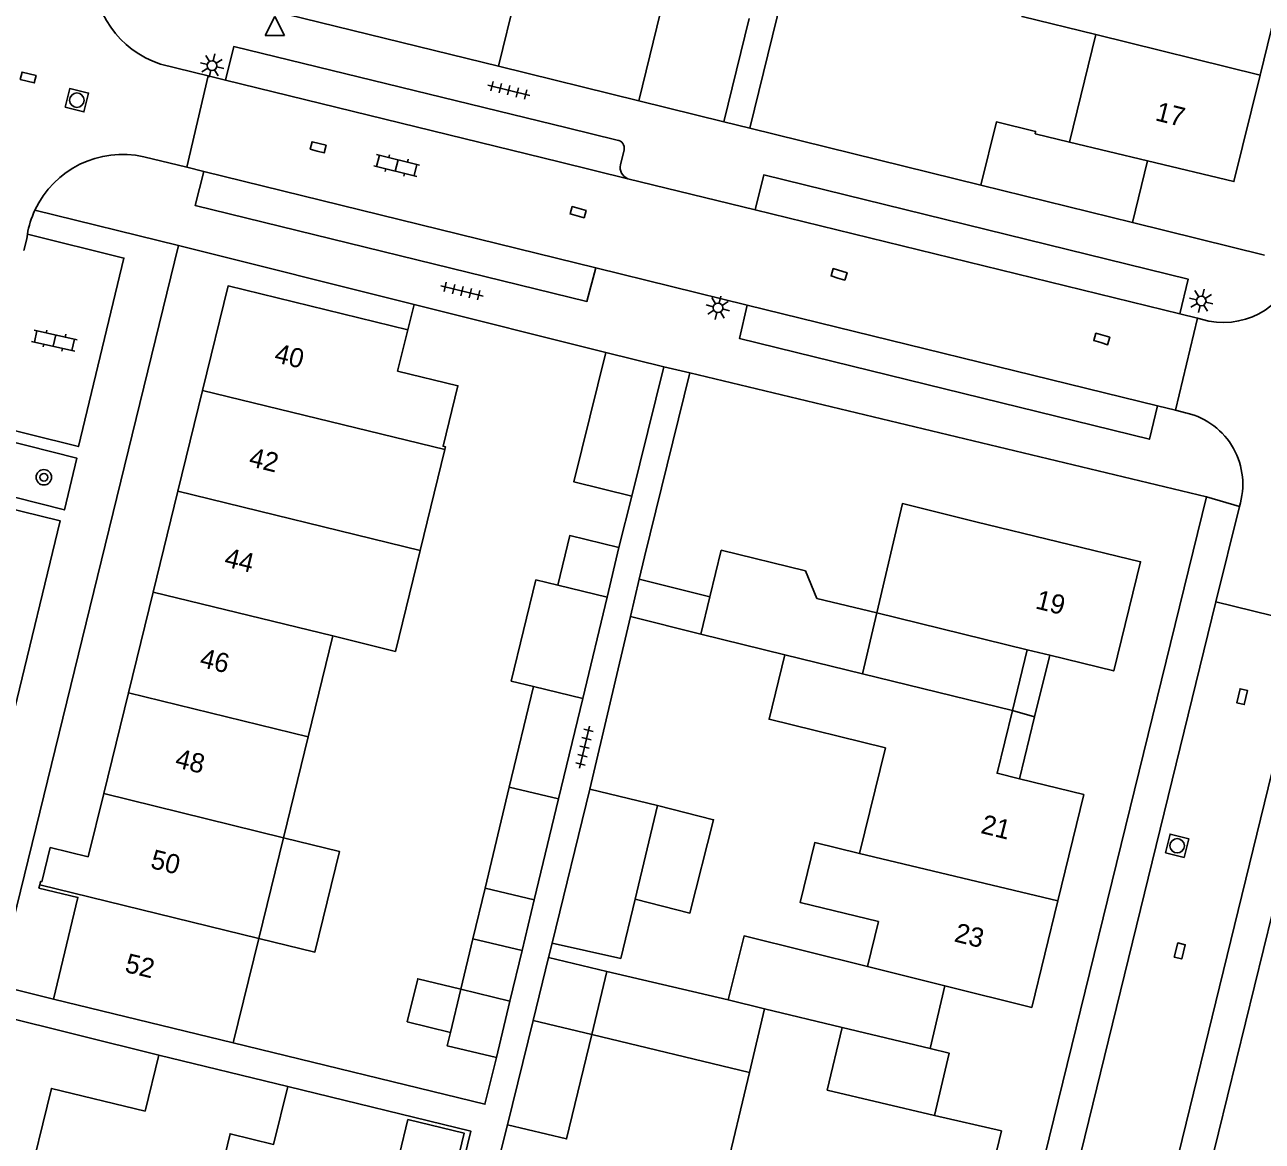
# Model space of a CAD drawing. Extents: x 128000 to 131008, y 398996 to 402500.
# Drawn here: x 128462.4 to 128526.7, y 399345.3 to 399403.3 of the extents above; entities that cross this region are included whole.
import ezdxf

# ---------------------------------------------------------------- set-up
doc = ezdxf.new("R2010")
doc.units = 0
for name, color, linetype in [('gg-afsc-erfafscheiding', 7, 'Continuous'), ('gg-afsc-muur', 7, 'Continuous'), ('gg-anno-huisnummerreeks BGT', 7, 'Continuous'), ('gg-bbg-bijgebouw', 7, 'Continuous'), ('gg-bbg-gedigitaliseerde bebouwing', 7, 'Continuous'), ('gg-bbg-gedigitaliseerde bijgebouw', 7, 'Continuous'), ('gg-bbg-hoofdgebouw', 7, 'Continuous'), ('gg-bbg-luifel en loopbrug', 7, 'Continuous'), ('gg-bbg-tussenscheiding', 7, 'Continuous'), ('gg-knt-verharding', 7, 'Continuous'), ('gg-knt-verharding nz', 7, 'Continuous'), ('gt-grn-weggrens', 7, 'Continuous'), ('gt-symb-boom', 7, 'Continuous'), ('gt-symb-klinker verharding', 7, 'Continuous'), ('gt-symb-kolk', 7, 'Continuous'), ('gt-symb-lichtmast', 7, 'Continuous'), ('gt-symb-rioolschacht', 7, 'Continuous'), ('gt-symb-tegel verharding', 7, 'Continuous'), ('gt-symb-waterafsluiter', 7, 'Continuous')]:
    doc.layers.add(name, color=color, linetype=linetype)

# ---------------------------------------------------------------- blocks, each defined once
blk = doc.blocks.new('gt0-KOLK')
at = {"layer": 'gt-symb-kolk'}
blk.add_lwpolyline([(0, 0), (0.375, 0), (0.375, 0.4), (-0.375, 0.4), (-0.375, 0), (0, 0)], dxfattribs=at)
blk = doc.blocks.new('gt0-LMAST')
at = {"layer": 'gt-symb-lichtmast'}
for p, q in [((-0.182, 0.173), (-0.447, 0.438)), ((-0.005, 0.246), (-0.005, 0.621)), ((0.172, 0.173), (0.437, 0.438)), ((-0.255, -0.004), (-0.63, -0.004)), ((-0.182, -0.181), (-0.447, -0.446)), ((-0.005, -0.254), (-0.005, -0.629)), ((0.437, -0.446), (0.172, -0.181)), ((0.245, -0.004), (0.62, -0.004))]:
    blk.add_line(p, q, dxfattribs=at)
blk.add_circle((-0.005, -0.004), 0.25, dxfattribs=at)
blk = doc.blocks.new('gt0-RS')
at = {"layer": 'gt-symb-rioolschacht'}
blk.add_lwpolyline([(-0.5, -0.5), (0.5, -0.5), (0.5, 0.5), (-0.5, 0.5)], close=True, dxfattribs=at)
blk.add_circle((0, 0), 0.375, dxfattribs=at)
blk = doc.blocks.new('gt0-TEG1')
at = {"layer": 'gt-symb-tegel verharding'}
for p, q in [((-1.125, 0), (1.125, 0)), ((-0.9, -0.25), (-0.9, 0.25)), ((-0.45, -0.25), (-0.45, 0.25)), ((0, -0.25), (0, 0.25)), ((0.45, -0.25), (0.45, 0.25)), ((0.9, -0.25), (0.9, 0.25))]:
    blk.add_line(p, q, dxfattribs=at)
blk = doc.blocks.new('gt0-KL1')
at = {"layer": 'gt-symb-klinker verharding'}
for p, q in [((-1.15, 0.3), (1.15, 0.3)), ((-1, -0.3), (-1, 0.3)), ((-0.5, 0.3), (-0.5, 0.45)), ((0, -0.3), (0, 0.3)), ((0.5, 0.3), (0.5, 0.45)), ((1, -0.3), (1, 0.3)), ((-1.15, -0.3), (1.15, -0.3)), ((-0.5, -0.45), (-0.5, -0.3)), ((0.5, -0.45), (0.5, -0.3))]:
    blk.add_line(p, q, dxfattribs=at)
blk = doc.blocks.new('gt0-WAFSL')
at = {"layer": 'gt-symb-waterafsluiter'}
for p, q in [((-0.5, -0.333), (0, 0.667)), ((0, 0.667), (0.5, -0.333)), ((0.5, -0.333), (-0.5, -0.333))]:
    blk.add_line(p, q, dxfattribs=at)
blk = doc.blocks.new('gt0-BOOM')
at = {"layer": 'gt-symb-boom'}
for radius in [0.4, 0.2]:
    blk.add_circle((0, 0), radius, dxfattribs=at)

msp = doc.modelspace()

# ---------------------------------------------------------------- linework, layer by layer
at = {"layer": 'gg-afsc-erfafscheiding'}
for p, q in [((128496.951, 399385.203), (128523.79, 399378.76)), ((128493.929, 399378.801), (128493.266, 399376.136)), ((128493.858, 399372.547), (128491.746, 399363.571)), ((128489.607, 399354.828), (128489.791, 399355.581))]:
    msp.add_line(p, q, dxfattribs=at)
for points in [[(128500.069, 399397.924), (128502.424, 399407.54), (128510.953, 399441.805)], [(128496.951, 399385.203), (128494.587, 399375.647), (128494.316, 399374.494)], [(128473.23, 399350.39), (128486.303, 399347.204), (128486.895, 399349.632)], [(128476.056, 399348.128), (128485.569, 399345.809), (128483.473, 399337.21)], [(128487.481, 399346.14), (128479.506, 399314.601), (128476.567, 399302.542)]]:
    msp.add_lwpolyline(points, dxfattribs=at)
at = {"layer": 'gg-afsc-muur'}
for p, q in [((128487.011, 399401.137), (128494.3, 399399.35)), ((128482.621, 399388.759), (128482.29, 399387.44)), ((128492.58, 399386.26), (128482.621, 399388.759))]:
    msp.add_line(p, q, dxfattribs=at)
at = {"layer": 'gg-bbg-bijgebouw'}
for p, q in [((128500.021, 399403.629), (128498.71, 399398.26)), ((128494.3, 399399.35), (128498.71, 399398.26)), ((128516.67, 399397.2), (128514.882, 399397.635)), ((128519.946, 399393.025), (128520.715, 399396.229)), ((128512.07, 399394.96), (128519.946, 399393.025)), ((128492.58, 399386.26), (128495.59, 399385.53)), ((128506.652, 399372.734), (128505.907, 399369.57)), ((128513.701, 399367.66), (128514.474, 399370.82))]:
    msp.add_line(p, q, dxfattribs=at)
msp.add_lwpolyline([(128512.07, 399394.96), (128512.87, 399398.25), (128514.91, 399397.75), (128514.882, 399397.635)], dxfattribs=at)
at = {"layer": 'gg-bbg-gedigitaliseerde bebouwing'}
for p, q in [((128487.011, 399401.137), (128488.332, 399406.538)), ((128516.67, 399397.2), (128518.032, 399402.783)), ((128484.218, 399381.22), (128482.937, 399375.985)), ((128484.252, 399381.36), (128484.218, 399381.22)), ((128478.403, 399371.545), (128477.12, 399366.3)), ((128477.12, 399366.3), (128475.835, 399361.044)), ((128507.105, 399365.724), (128505.76, 399360.236)), ((128475.835, 399361.044), (128474.558, 399355.82)), ((128506.171, 399354.362), (128506.75, 399356.704)), ((128474.558, 399355.82), (128473.23, 399350.39)), ((128498.941, 399352.638), (128500.829, 399352.168)), ((128500.829, 399352.168), (128500.04, 399348.853)), ((128469.36, 399349.76), (128476.056, 399348.128))]:
    msp.add_line(p, q, dxfattribs=at)
for points in [[(128518.032, 399402.783), (128514.201, 399403.724), (128515.507, 399409.058)], [(128482.937, 399375.985), (128481.654, 399370.734), (128478.403, 399371.545)], [(128506.75, 399356.704), (128502.675, 399357.697), (128503.432, 399360.803), (128505.76, 399360.236)], [(128506.171, 399354.362), (128499.767, 399355.954), (128498.941, 399352.638)], [(128509.647, 399346.614), (128504.088, 399347.938), (128504.865, 399351.198)], [(128500.04, 399348.853), (128498.745, 399343.416), (128502.583, 399342.502)], [(128476.056, 399348.128), (128475.325, 399345.119), (128473.063, 399345.669), (128471.762, 399340.32)]]:
    msp.add_lwpolyline(points, dxfattribs=at)
at = {"layer": 'gg-bbg-gedigitaliseerde bijgebouw'}
for p, q in [((128495.59, 399385.53), (128493.929, 399378.801)), ((128493.266, 399376.136), (128492.646, 399373.555)), ((128494.316, 399374.494), (128493.858, 399372.547)), ((128494.316, 399374.494), (128497.983, 399373.566)), ((128492.646, 399373.555), (128491.381, 399368.295)), ((128497.509, 399371.623), (128497.983, 399373.566)), ((128497.509, 399371.623), (128493.858, 399372.547)), ((128487.57, 399363.684), (128488.826, 399368.909)), ((128491.381, 399368.295), (128490.125, 399363.07)), ((128486.309, 399358.436), (128487.57, 399363.684)), ((128490.125, 399363.07), (128488.864, 399357.822)), ((128489.791, 399355.581), (128491.746, 399363.571)), ((128491.746, 399363.571), (128495.271, 399362.724)), ((128495.271, 399362.724), (128494.102, 399357.862)), ((128488.864, 399357.822), (128486.309, 399358.436)), ((128494.102, 399357.862), (128493.362, 399354.782)), ((128485.045, 399353.177), (128485.676, 399355.802)), ((128488.23, 399355.188), (128485.676, 399355.802)), ((128489.791, 399355.581), (128493.362, 399354.782)), ((128488.23, 399355.188), (128487.599, 399352.563)), ((128489.607, 399354.828), (128488.807, 399351.558)), ((128492.638, 399354.098), (128489.607, 399354.828)), ((128491.849, 399350.825), (128492.638, 399354.098)), ((128485.045, 399353.177), (128484.507, 399350.941)), ((128487.599, 399352.563), (128486.895, 399349.632)), ((128488.807, 399351.558), (128491.849, 399350.825))]:
    msp.add_line(p, q, dxfattribs=at)
for points in [[(128494.3, 399399.35), (128495.609, 399404.743), (128497.115, 399404.363)], [(128493.929, 399378.801), (128490.921, 399379.544), (128492.58, 399386.26)], [(128490.091, 399374.169), (128490.711, 399376.75), (128493.266, 399376.136)], [(128490.091, 399374.169), (128488.952, 399374.447), (128487.671, 399369.191), (128488.826, 399368.909)], [(128484.507, 399350.941), (128484.34, 399350.246), (128486.895, 399349.632)], [(128482.304, 399346.408), (128481.439, 399342.811), (128484.356, 399342.11), (128485.221, 399345.707), (128482.304, 399346.408)]]:
    msp.add_lwpolyline(points, dxfattribs=at)
at = {"layer": 'gg-bbg-hoofdgebouw'}
for p, q in [((128475.19, 399404.03), (128487.011, 399401.137)), ((128471.63, 399384.296), (128470.349, 399379.061)), ((128470.349, 399379.061), (128469.065, 399373.817)), ((128469.065, 399373.817), (128467.784, 399368.582)), ((128515.64, 399370.535), (128514.474, 399370.82)), ((128501.881, 399370.557), (128505.907, 399369.57)), ((128467.784, 399368.582), (128466.503, 399363.346)), ((128514.07, 399364.121), (128517.42, 399363.3)), ((128466.503, 399363.346), (128465.699, 399360.059)), ((128517.42, 399363.3), (128516.064, 399357.767)), ((128516.064, 399357.767), (128514.71, 399352.24)), ((128509.432, 399350.101), (128510.197, 399353.362)), ((128510.197, 399353.362), (128514.71, 399352.24)), ((128463.89, 399352.67), (128473.23, 399350.39)), ((128513.14, 399345.82), (128509.647, 399346.614)), ((128513.14, 399345.82), (128511.787, 399340.287))]:
    msp.add_line(p, q, dxfattribs=at)
for points in [[(128526.57, 399400.685), (128527.93, 399406.22), (128523.42, 399407.32), (128524.21, 399410.53)], [(128526.57, 399400.685), (128525.21, 399395.15), (128520.715, 399396.229)], [(128482.29, 399387.44), (128472.96, 399389.73), (128471.63, 399384.296)], [(128484.252, 399381.36), (128484.126, 399381.391), (128484.895, 399384.538), (128481.767, 399385.303), (128482.29, 399387.44)], [(128511.81, 399377.46), (128507.992, 399378.418), (128506.652, 399372.734)], [(128511.81, 399377.46), (128520.36, 399375.39), (128518.97, 399369.72), (128515.64, 399370.535)], [(128507.105, 399365.724), (128501.059, 399367.206), (128501.881, 399370.557)], [(128513.701, 399367.66), (128512.904, 399364.407), (128514.07, 399364.121)], [(128463.177, 399358.602), (128463.222, 399358.786), (128463.29, 399358.769), (128463.72, 399360.54), (128465.699, 399360.059)], [(128463.89, 399352.67), (128465.162, 399357.951), (128463.137, 399358.435), (128463.177, 399358.602)], [(128462.448, 399342.586), (128463.78, 399348.03), (128468.65, 399346.85), (128469.36, 399349.76)]]:
    msp.add_lwpolyline(points, dxfattribs=at)
at = {"layer": 'gg-bbg-luifel en loopbrug'}
for p, q in [((128501.881, 399370.557), (128497.509, 399371.623)), ((128515.64, 399370.535), (128514.855, 399367.328)), ((128513.701, 399367.66), (128514.855, 399367.328)), ((128514.855, 399367.328), (128514.07, 399364.121)), ((128486.309, 399358.436), (128485.676, 399355.802)), ((128488.864, 399357.822), (128488.23, 399355.188)), ((128492.638, 399354.098), (128498.941, 399352.638)), ((128482.264, 399351.49), (128484.507, 399350.941)), ((128488.807, 399351.558), (128487.481, 399346.14)), ((128491.849, 399350.825), (128500.04, 399348.853))]:
    msp.add_line(p, q, dxfattribs=at)
for points in [[(128497.983, 399373.566), (128498.575, 399375.995), (128502.947, 399374.929)], [(128506.652, 399372.734), (128503.543, 399373.492), (128502.947, 399374.929)], [(128495.271, 399362.724), (128498.179, 399361.988), (128496.952, 399357.141), (128494.102, 399357.862)], [(128475.835, 399361.044), (128478.749, 399360.332), (128477.472, 399355.108), (128474.558, 399355.82)], [(128485.045, 399353.177), (128482.811, 399353.724), (128482.264, 399351.49)], [(128487.481, 399346.14), (128490.544, 399345.403), (128491.849, 399350.825)], [(128509.647, 399346.614), (128510.418, 399349.852), (128509.432, 399350.101)]]:
    msp.add_lwpolyline(points, dxfattribs=at)
at = {"layer": 'gg-bbg-tussenscheiding'}
for p, q in [((128526.57, 399400.685), (128518.032, 399402.783)), ((128516.67, 399397.2), (128520.715, 399396.229)), ((128471.63, 399384.296), (128484.218, 399381.22)), ((128470.349, 399379.061), (128482.937, 399375.985)), ((128492.646, 399373.555), (128490.091, 399374.169)), ((128469.065, 399373.817), (128478.403, 399371.545)), ((128514.474, 399370.82), (128506.652, 399372.734)), ((128513.701, 399367.66), (128505.907, 399369.57)), ((128491.381, 399368.295), (128488.826, 399368.909)), ((128467.784, 399368.582), (128477.12, 399366.3)), ((128490.125, 399363.07), (128487.57, 399363.684)), ((128466.503, 399363.346), (128475.835, 399361.044)), ((128505.76, 399360.236), (128516.064, 399357.767)), ((128463.177, 399358.602), (128474.558, 399355.82)), ((128510.197, 399353.362), (128506.171, 399354.362)), ((128487.599, 399352.563), (128485.045, 399353.177)), ((128500.829, 399352.168), (128504.865, 399351.198)), ((128504.865, 399351.198), (128509.432, 399350.101))]:
    msp.add_line(p, q, dxfattribs=at)
at = {"layer": 'gg-knt-verharding'}
for p, q in [((128471.926, 399400.643), (128469.45, 399401.25)), ((128470.824, 399395.888), (128471.926, 399400.643)), ((128472.831, 399400.421), (128471.926, 399400.643)), ((128493.177, 399397.302), (128490.581, 399397.936)), ((128500.069, 399397.924), (128512.07, 399394.96)), ((128470.824, 399395.888), (128468.58, 399396.44)), ((128493.532, 399396.799), (128493.337, 399396.02)), ((128471.696, 399395.674), (128470.824, 399395.888)), ((128500.348, 399393.675), (128493.726, 399395.298)), ((128519.946, 399393.025), (128526.79, 399391.33)), ((128460.964, 399353.395), (128470.38, 399391.83)), ((128470.38, 399391.83), (128482.621, 399388.759)), ((128499.927, 399388.734), (128492.068, 399390.666)), ((128522.177, 399383.265), (128523.321, 399388.043)), ((128523.321, 399388.043), (128522.396, 399388.27)), ((128523.912, 399387.898), (128523.321, 399388.043)), ((128522.177, 399383.265), (128521.232, 399383.497)), ((128522.771, 399383.119), (128522.177, 399383.265)), ((128524.274, 399373.304), (128525.49, 399378.27)), ((128532, 399376.77), (128502.61, 399256.51)), ((128511.687, 399321.924), (128524.274, 399373.304)), ((128529.055, 399372.141), (128524.274, 399373.304)), ((128529.055, 399372.141), (128516.501, 399320.741)), ((128460.964, 399353.395), (128463.89, 399352.67)), ((128460.605, 399351.928), (128469.36, 399349.76))]:
    msp.add_line(p, q, dxfattribs=at)
for points in [[(128490.581, 399397.936), (128473.253, 399402.166), (128472.831, 399400.421)], [(128492.068, 399390.666), (128491.597, 399388.924), (128471.248, 399393.907), (128471.696, 399395.674)], [(128522.396, 399388.27), (128522.833, 399390.075), (128500.788, 399395.492), (128500.348, 399393.675)], [(128462.534, 399392.407), (128467.553, 399391.172), (128465.182, 399381.376), (128460.02, 399382.658)], [(128462.349, 399391.566), (128462.5, 399392.181), (128462.534, 399392.407)], [(128521.232, 399383.497), (128520.822, 399381.762), (128499.529, 399386.988), (128499.927, 399388.734)], [(128459.248, 399379.405), (128464.463, 399378.085), (128465.108, 399380.77), (128459.893, 399382.093)], [(128459.083, 399378.785), (128464.23, 399377.524), (128461.862, 399367.721), (128456.687, 399368.988)], [(128501.113, 399296.567), (128503.47, 399296), (128523.79, 399378.76)]]:
    msp.add_lwpolyline(points, dxfattribs=at)
for centre, radius, start, end in [((128470.99, 399406.025), 5.017, 177.17707, 252.1242), ((128493.123, 399396.887), 0.418, 347.78665, 82.63959), ((128467.476, 399391.547), 5.016, 77.2838, 155.13896), ((128493.978, 399395.9), 0.653, 169.39022, 247.23968), ((128467.463, 399391.55), 5.003, 155.10122, 170.13327), ((128524.652, 399391.854), 4.025, 259.40155, 346.13865), ((128521.865, 399379.424), 3.805, 342.34298, 76.2187)]:
    msp.add_arc(centre, radius, start, end, dxfattribs=at)
at = {"layer": 'gg-knt-verharding nz'}
for p, q in [((128490.155, 399396.174), (128472.831, 399400.421)), ((128493.726, 399395.298), (128490.155, 399396.174)), ((128492.068, 399390.666), (128471.696, 399395.674)), ((128522.396, 399388.27), (128500.348, 399393.675)), ((128521.232, 399383.497), (128499.927, 399388.734))]:
    msp.add_line(p, q, dxfattribs=at)
at = {"layer": 'gt-grn-weggrens'}
for p, q in [((128498.71, 399398.26), (128500.069, 399397.924)), ((128470.38, 399391.83), (128462.925, 399393.656)), ((128496.951, 399385.203), (128495.59, 399385.53)), ((128523.79, 399378.76), (128525.49, 399378.27))]:
    msp.add_line(p, q, dxfattribs=at)

# ---------------------------------------------------------------- block references
at = {"layer": 'gt-symb-boom'}
msp.add_blockref('gt0-BOOM', (128463.39, 399379.782), dxfattribs=at)
at = {"layer": 'gt-symb-klinker verharding'}
for p, rotation in [((128481.719, 399395.986), -13.827795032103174), ((128463.941, 399386.884), -12.646853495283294)]:
    msp.add_blockref('gt0-KL1', p, dxfattribs=dict(at, rotation=rotation))
at = {"layer": 'gt-symb-kolk'}
for p, rotation in [((128462.526, 399400.359), -13.772145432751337), ((128477.595, 399396.736), -13.77214543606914), ((128491.09, 399393.366), -15.606930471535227), ((128504.638, 399390.135), -16.85839876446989), ((128518.287, 399386.779), -16.44128049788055), ((128525.831, 399368.339), 76.17220496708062), ((128522.591, 399355.125), 76.17220496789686)]:
    msp.add_blockref('gt0-KOLK', p, dxfattribs=dict(at, rotation=rotation))
at = {"layer": 'gt-symb-lichtmast'}
for p, rotation in [((128472.124, 399401.177), 76.22785456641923), ((128498.405, 399388.593), 76.22785456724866), ((128523.515, 399388.949), -13.535856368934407)]:
    msp.add_blockref('gt0-LMAST', p, dxfattribs=dict(at, rotation=rotation))
at = {"layer": 'gt-symb-rioolschacht'}
for p, rotation in [((128465.106, 399399.375), -13.772145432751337), ((128522.261, 399360.636), 76.22785456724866)]:
    msp.add_blockref('gt0-RS', p, dxfattribs=dict(at, rotation=rotation))
at = {"layer": 'gt-symb-tegel verharding'}
for p, rotation in [((128487.541, 399399.891), -13.827795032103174), ((128485.11, 399389.457), -13.827795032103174), ((128491.478, 399365.759), 76.40843956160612)]:
    msp.add_blockref('gt0-TEG1', p, dxfattribs=dict(at, rotation=rotation))
at = {"layer": 'gt-symb-waterafsluiter'}
msp.add_blockref('gt0-WAFSL', (128475.392, 399403.066), dxfattribs=at)

# ---------------------------------------------------------------- texts
at = {"layer": 'gg-anno-huisnummerreeks BGT'}
for s, rotation, p in [('17', 346.2, (128521.073, 399398.337)), ('40', 346.2, (128475.311, 399385.778)), ('42', 346.2, (128473.989, 399380.378)), ('44', 346.2, (128472.714, 399375.168)), ('19', 346.2, (128514.85, 399372.977)), ('46', 346.2, (128471.436, 399369.948)), ('48', 346.2, (128470.159, 399364.73)), ('21', 346.2, (128512.013, 399361.306)), ('50', 346.2, (128468.877, 399359.49)), ('23', 346.2, (128510.632, 399355.673)), ('52', 346.5, (128467.548, 399354.089))]:
    msp.add_text(s, height=1, rotation=rotation, dxfattribs=at).set_placement(p)

doc.saveas('drawing.dxf')
